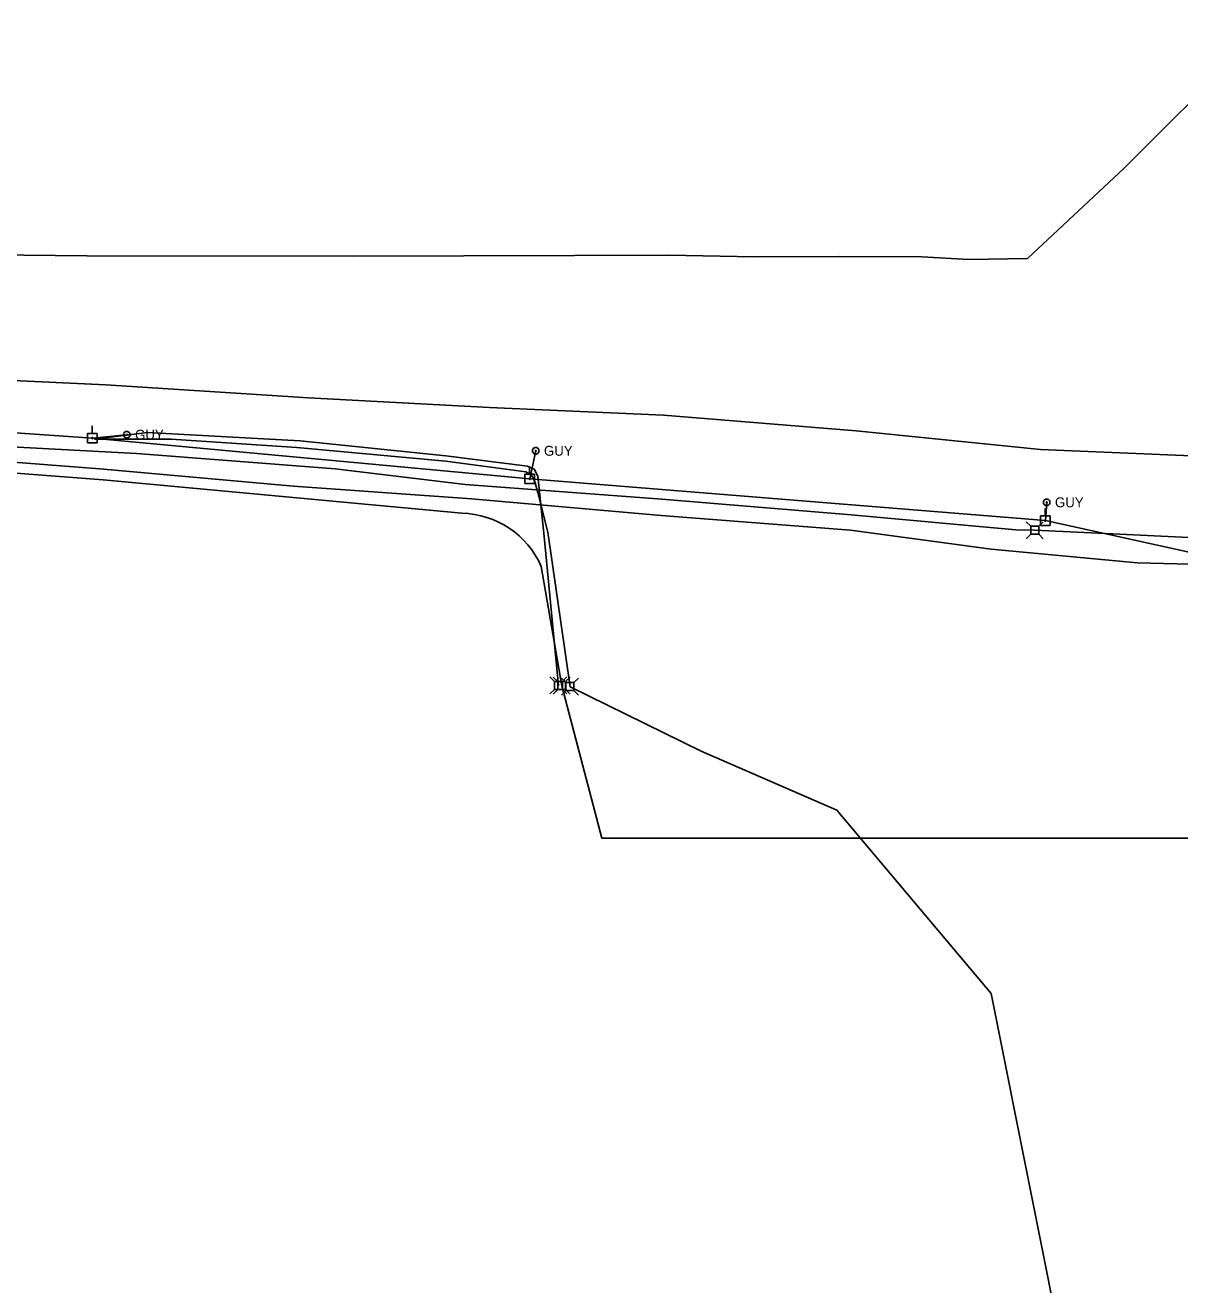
# Model space of a CAD drawing. Extents: x 596028 to 606371, y 330010 to 403088.
# Drawn here: x 602529.4 to 602978.9, y 376396.9 to 376887.3 of the extents above; entities that cross this region are included whole.
import ezdxf

# ---------------------------------------------------------------- set-up
doc = ezdxf.new("R2010")
doc.units = 0
for name, color, linetype in [('E_UTL_E', 7, 'Continuous'), ('E_UTL_E_UG', 7, 'Continuous'), ('E_UTL_EGuyWire', 7, 'Continuous'), ('E_UTL_EPowerPole', 7, 'Continuous'), ('E_UTL_G_UG', 7, 'Continuous'), ('E_UTL_Overhead', 7, 'Continuous'), ('E_UTL_T', 7, 'Continuous'), ('E_UTL_T_UG', 7, 'Continuous'), ('E_UTL_TV', 7, 'Continuous'), ('E_UTL_TV_UG', 7, 'Continuous'), ('E_UTL_W_UG', 7, 'Continuous')]:
    doc.layers.add(name, color=color, linetype=linetype)

msp = doc.modelspace()

# ---------------------------------------------------------------- linework, layer by layer
at = {"layer": 'E_UTL_E'}
for points in [[(602739.98, 376631.39), (602738.22, 376633.14)], [(602743.07, 376631.39), (602739.98, 376631.39)], [(602739.98, 376631.39), (602739.98, 376628.29)], [(602743.07, 376631.39), (602744.82, 376633.14)], [(602743.07, 376628.29), (602743.07, 376631.39)], [(602739.98, 376628.29), (602738.22, 376626.54)], [(602739.98, 376628.29), (602743.07, 376628.29)], [(602743.07, 376628.29), (602744.82, 376626.54)]]:
    msp.add_lwpolyline(points, dxfattribs=at)
at = {"layer": 'E_UTL_E_UG'}
for points in [[(602556.38, 376726.2), (602586.28, 376726.2), (602635.17, 376722.92), (602693.25, 376717.57), (602724.35, 376713.47), (602726.69, 376712.03), (602727.86, 376709.6), (602729.05, 376705.33), (602732.92, 376689.93), (602741.57, 376629.71)], [(602965.69, 375998.4), (602942.61, 376100.05), (602971.18, 376178.67), (602959.75, 376261.57), (602935.47, 376360.2), (602905.47, 376510.29), (602845.47, 376581.76), (602792.61, 376604.63), (602741.57, 376629.71)]]:
    msp.add_lwpolyline(points, dxfattribs=at)
at = {"layer": 'E_UTL_EGuyWire'}
for p, q in [((602569.02, 376727.89), (602555.59, 376726.58)), ((602728.2, 376721.62), (602725.85, 376710.71)), ((602927.13, 376701.57), (602926.61, 376694.43))]:
    msp.add_line(p, q, dxfattribs=at)
for points in [[(602570.3, 376727.89), (602570.28, 376728.14), (602570.21, 376728.37), (602570.1, 376728.59), (602569.95, 376728.78), (602569.76, 376728.94), (602569.55, 376729.06), (602569.32, 376729.14), (602569.08, 376729.18), (602568.83, 376729.16), (602568.6, 376729.11), (602568.38, 376729.01), (602568.18, 376728.86), (602568.01, 376728.69), (602567.88, 376728.48), (602567.79, 376728.26), (602567.74, 376728.02), (602567.74, 376727.77), (602567.79, 376727.53), (602567.88, 376727.31), (602568.01, 376727.1), (602568.18, 376726.92), (602568.38, 376726.78), (602568.6, 376726.68), (602568.83, 376726.62), (602569.08, 376726.61), (602569.32, 376726.65), (602569.55, 376726.73), (602569.76, 376726.85), (602569.95, 376727.01), (602570.1, 376727.2), (602570.21, 376727.42), (602570.28, 376727.65), (602570.3, 376727.89)], [(602569.18, 376727.89), (602569.17, 376727.92), (602569.17, 376727.95), (602569.15, 376727.98), (602569.13, 376728.01), (602569.11, 376728.03), (602569.08, 376728.04), (602569.05, 376728.05), (602569.02, 376728.05), (602568.99, 376728.05), (602568.96, 376728.05), (602568.94, 376728.03), (602568.91, 376728.02), (602568.89, 376727.99), (602568.87, 376727.97), (602568.86, 376727.94), (602568.86, 376727.91), (602568.86, 376727.88), (602568.86, 376727.85), (602568.87, 376727.82), (602568.89, 376727.8), (602568.91, 376727.77), (602568.94, 376727.76), (602568.96, 376727.74), (602568.99, 376727.74), (602569.02, 376727.73), (602569.05, 376727.74), (602569.08, 376727.75), (602569.11, 376727.76), (602569.13, 376727.78), (602569.15, 376727.81), (602569.17, 376727.83), (602569.17, 376727.86), (602569.18, 376727.89)], [(602729.49, 376721.62), (602729.46, 376721.86), (602729.39, 376722.1), (602729.28, 376722.31), (602729.13, 376722.51), (602728.95, 376722.67), (602728.74, 376722.79), (602728.51, 376722.87), (602728.26, 376722.9), (602728.02, 376722.89), (602727.78, 376722.83), (602727.56, 376722.73), (602727.36, 376722.59), (602727.19, 376722.41), (602727.06, 376722.21), (602726.97, 376721.98), (602726.93, 376721.74), (602726.93, 376721.5), (602726.97, 376721.26), (602727.06, 376721.03), (602727.19, 376720.83), (602727.36, 376720.65), (602727.56, 376720.51), (602727.78, 376720.41), (602728.02, 376720.35), (602728.26, 376720.34), (602728.51, 376720.37), (602728.74, 376720.45), (602728.95, 376720.58), (602729.13, 376720.73), (602729.28, 376720.93), (602729.39, 376721.14), (602729.46, 376721.38), (602729.49, 376721.62)], [(602728.36, 376721.62), (602728.36, 376721.65), (602728.35, 376721.68), (602728.34, 376721.71), (602728.32, 376721.73), (602728.3, 376721.75), (602728.27, 376721.77), (602728.24, 376721.78), (602728.21, 376721.78), (602728.18, 376721.78), (602728.15, 376721.77), (602728.12, 376721.76), (602728.1, 376721.74), (602728.08, 376721.72), (602728.06, 376721.69), (602728.05, 376721.67), (602728.04, 376721.64), (602728.04, 376721.61), (602728.05, 376721.58), (602728.06, 376721.55), (602728.08, 376721.52), (602728.1, 376721.5), (602728.12, 376721.48), (602728.15, 376721.47), (602728.18, 376721.46), (602728.21, 376721.46), (602728.24, 376721.46), (602728.27, 376721.47), (602728.3, 376721.49), (602728.32, 376721.51), (602728.34, 376721.53), (602728.35, 376721.56), (602728.36, 376721.59), (602728.36, 376721.62)], [(602928.42, 376701.57), (602928.39, 376701.81), (602928.32, 376702.04), (602928.21, 376702.26), (602928.06, 376702.45), (602927.88, 376702.61), (602927.67, 376702.73), (602927.43, 376702.81), (602927.19, 376702.85), (602926.95, 376702.84), (602926.71, 376702.78), (602926.49, 376702.68), (602926.29, 376702.54), (602926.12, 376702.36), (602925.99, 376702.15), (602925.9, 376701.93), (602925.85, 376701.69), (602925.85, 376701.44), (602925.9, 376701.2), (602925.99, 376700.98), (602926.12, 376700.77), (602926.29, 376700.6), (602926.49, 376700.45), (602926.71, 376700.35), (602926.95, 376700.3), (602927.19, 376700.28), (602927.43, 376700.32), (602927.67, 376700.4), (602927.88, 376700.52), (602928.06, 376700.68), (602928.21, 376700.87), (602928.32, 376701.09), (602928.39, 376701.32), (602928.42, 376701.57)], [(602927.29, 376701.57), (602927.29, 376701.6), (602927.28, 376701.63), (602927.27, 376701.65), (602927.25, 376701.68), (602927.23, 376701.7), (602927.2, 376701.71), (602927.17, 376701.72), (602927.14, 376701.73), (602927.11, 376701.72), (602927.08, 376701.72), (602927.05, 376701.7), (602927.03, 376701.69), (602927.01, 376701.66), (602926.99, 376701.64), (602926.98, 376701.61), (602926.97, 376701.58), (602926.97, 376701.55), (602926.98, 376701.52), (602926.99, 376701.49), (602927.01, 376701.47), (602927.03, 376701.44), (602927.05, 376701.43), (602927.08, 376701.41), (602927.11, 376701.41), (602927.14, 376701.41), (602927.17, 376701.41), (602927.2, 376701.42), (602927.23, 376701.43), (602927.25, 376701.45), (602927.27, 376701.48), (602927.28, 376701.51), (602927.29, 376701.54), (602927.29, 376701.57)]]:
    msp.add_lwpolyline(points, dxfattribs=at)
at = {"layer": 'E_UTL_EPowerPole'}
for points in [[(602555.55, 376728.42), (602555.55, 376731.33)], [(602557.4, 376728.42), (602553.71, 376728.42)], [(602553.71, 376728.42), (602553.71, 376724.73)], [(602553.71, 376724.73), (602557.4, 376724.73)], [(602555.82, 376726.58), (602555.82, 376726.62), (602555.81, 376726.67), (602555.79, 376726.71), (602555.76, 376726.74), (602555.72, 376726.77), (602555.69, 376726.79), (602555.64, 376726.81), (602555.6, 376726.82), (602555.55, 376726.81), (602555.51, 376726.8), (602555.47, 376726.78), (602555.43, 376726.76), (602555.4, 376726.73), (602555.37, 376726.69), (602555.36, 376726.65), (602555.35, 376726.6), (602555.35, 376726.56), (602555.36, 376726.51), (602555.37, 376726.47), (602555.4, 376726.43), (602555.43, 376726.4), (602555.47, 376726.37), (602555.51, 376726.35), (602555.55, 376726.34), (602555.6, 376726.34), (602555.64, 376726.35), (602555.69, 376726.36), (602555.72, 376726.38), (602555.76, 376726.41), (602555.79, 376726.45), (602555.81, 376726.49), (602555.82, 376726.53), (602555.82, 376726.58)], [(602557.4, 376724.73), (602557.4, 376728.42)], [(602725.82, 376712.55), (602725.82, 376715.46)], [(602727.67, 376712.55), (602723.98, 376712.55)], [(602723.98, 376712.55), (602723.98, 376708.86)], [(602726.09, 376710.71), (602726.09, 376710.75), (602726.08, 376710.8), (602726.05, 376710.84), (602726.03, 376710.87), (602725.99, 376710.9), (602725.95, 376710.92), (602725.91, 376710.94), (602725.87, 376710.95), (602725.82, 376710.94), (602725.78, 376710.93), (602725.73, 376710.91), (602725.7, 376710.89), (602725.67, 376710.85), (602725.64, 376710.82), (602725.63, 376710.77), (602725.62, 376710.73), (602725.62, 376710.68), (602725.63, 376710.64), (602725.64, 376710.6), (602725.67, 376710.56), (602725.7, 376710.53), (602725.73, 376710.5), (602725.78, 376710.48), (602725.82, 376710.47), (602725.87, 376710.47), (602725.91, 376710.48), (602725.95, 376710.49), (602725.99, 376710.51), (602726.03, 376710.54), (602726.05, 376710.58), (602726.08, 376710.62), (602726.09, 376710.66), (602726.09, 376710.71)], [(602727.67, 376708.86), (602727.67, 376712.55)], [(602723.98, 376708.86), (602727.67, 376708.86)], [(602928.43, 376696.27), (602924.74, 376696.27)], [(602924.74, 376696.27), (602924.74, 376692.58)], [(602926.58, 376696.27), (602926.58, 376699.18)], [(602928.43, 376692.58), (602928.43, 376696.27)], [(602924.74, 376692.58), (602928.43, 376692.58)], [(602926.85, 376694.43), (602926.85, 376694.47), (602926.84, 376694.52), (602926.82, 376694.56), (602926.79, 376694.59), (602926.75, 376694.62), (602926.71, 376694.64), (602926.67, 376694.66), (602926.63, 376694.67), (602926.58, 376694.66), (602926.54, 376694.65), (602926.5, 376694.63), (602926.46, 376694.61), (602926.43, 376694.58), (602926.4, 376694.54), (602926.39, 376694.5), (602926.38, 376694.45), (602926.38, 376694.41), (602926.39, 376694.36), (602926.4, 376694.32), (602926.43, 376694.28), (602926.46, 376694.25), (602926.5, 376694.22), (602926.54, 376694.2), (602926.58, 376694.19), (602926.63, 376694.19), (602926.67, 376694.2), (602926.71, 376694.21), (602926.75, 376694.23), (602926.79, 376694.26), (602926.82, 376694.3), (602926.84, 376694.34), (602926.85, 376694.38), (602926.85, 376694.43)]]:
    msp.add_lwpolyline(points, dxfattribs=at)
at = {"layer": 'E_UTL_G_UG'}
msp.add_lwpolyline([(602516.4, 376797.87), (602553.47, 376797.49), (602657.14, 376797.34), (602743.34, 376797.62), (602779.87, 376797.76), (602813.35, 376797.1), (602846.43, 376797.28), (602878.53, 376797.12), (602896.77, 376796.17), (602919.6, 376796.52), (602957.33, 376831.61), (602968.52, 376843), (602991.48, 376865.85), (603000.75, 376873.22), (603132.52, 376871.75), (603156.64, 376871.97), (603161.76, 376871.96), (603291.36, 376870.37), (603293.98, 376870.32), (603375.46, 376870.54)], dxfattribs=at)
at = {"layer": 'E_UTL_Overhead'}
msp.add_lwpolyline([(602062.17, 376753.86), (602210.14, 376749.24), (602326.52, 376742.37), (602555.59, 376726.58), (602725.85, 376710.71), (602926.61, 376694.43), (603097.25, 376656.83), (603302.19, 376662.3), (603380.19, 376665.28), (603484.01, 376669.76), (603723.81, 376678.6), (603844.12, 376694.7), (603926.75, 376705.4), (604096.46, 376729.09), (604125.7, 376732.7), (604019.36, 376849.1), (604024.4, 376887.33)], dxfattribs=at)
at = {"layer": 'E_UTL_T'}
for points in [[(602920.94, 376692.26), (602919.19, 376694.01)], [(602924.04, 376692.26), (602920.94, 376692.26)], [(602920.94, 376692.26), (602920.94, 376689.16)], [(602924.04, 376692.26), (602925.79, 376694.01)], [(602924.04, 376689.16), (602924.04, 376692.26)], [(602920.94, 376689.16), (602919.19, 376687.41)], [(602920.94, 376689.16), (602924.04, 376689.16)], [(602924.04, 376689.16), (602925.79, 376687.41)], [(602736.74, 376631.74), (602734.99, 376633.49)], [(602739.84, 376631.74), (602736.74, 376631.74)], [(602736.74, 376631.74), (602736.74, 376628.64)], [(602739.84, 376631.74), (602741.59, 376633.49)], [(602739.84, 376628.64), (602739.84, 376631.74)], [(602736.74, 376628.64), (602734.99, 376626.89)], [(602736.74, 376628.64), (602739.84, 376628.64)], [(602739.84, 376628.64), (602741.59, 376626.89)]]:
    msp.add_lwpolyline(points, dxfattribs=at)
at = {"layer": 'E_UTL_T_UG'}
for points in [[(602044.67, 376754.09), (602052.5, 376752.18), (602062.11, 376741.57), (602066.7, 376738.55), (602072.2, 376738.26), (602098.71, 376739.13), (602170.23, 376736.46), (602175.77, 376736.29), (602179.14, 376737.87), (602181.65, 376738.87), (602264.44, 376738.09), (602330.54, 376731.88), (602363.7, 376728.4), (602475.97, 376721.01), (602558.5, 376714.55), (602633.95, 376707.91), (602703.14, 376702.92), (602777.09, 376696.46), (602850.69, 376690.69), (602905.54, 376683.34), (602962.28, 376677.96), (603034.3, 376676.15), (603081.3, 376677.06), (603103.56, 376676.27)], [(602180.61, 376738.55), (602204.43, 376733.92), (602262.81, 376729.78), (602331.94, 376725.12), (602364.57, 376722.04), (602424.04, 376718.91), (602459.75, 376717.99), (602559.76, 376710.31), (602699.37, 376697.31)], [(602460.6, 376726.5), (602572.77, 376720.62), (602650.14, 376714.6), (602700.73, 376708.44), (602777.32, 376702.75), (602850.96, 376696.74), (602915.17, 376690.9), (602922.49, 376690.71), (602960.95, 376688.92), (603025.64, 376685.74), (603079.14, 376679.52), (603103.56, 376676.27), (603107.24, 376676.86), (603146.11, 376677.39), (603157.08, 376676.95), (603294.15, 376676.55), (603298.7, 376676.31), (603349.07, 376675.69)], [(602949.52, 375623.72), (603045.76, 375630.23), (603046.24, 376418.29), (603017.15, 376570.75), (602753.99, 376570.75), (602738.35, 376630.13), (602730.35, 376676.59)]]:
    msp.add_lwpolyline(points, dxfattribs=at)
msp.add_arc((602698.7, 376662.78), 34.53, 23.5634, 88.8791, dxfattribs=at)
at = {"layer": 'E_UTL_TV'}
for points in [[(602735.48, 376631.81), (602733.73, 376633.56)], [(602738.57, 376631.81), (602735.48, 376631.81)], [(602735.48, 376631.81), (602735.48, 376628.71)], [(602738.57, 376631.81), (602740.33, 376633.56)], [(602738.57, 376628.71), (602738.57, 376631.81)], [(602735.48, 376628.71), (602733.73, 376626.96)], [(602735.48, 376628.71), (602738.57, 376628.71)], [(602738.57, 376628.71), (602740.33, 376626.96)]]:
    msp.add_lwpolyline(points, dxfattribs=at)
at = {"layer": 'E_UTL_TV_UG'}
msp.add_lwpolyline([(602556.37, 376726.19), (602577.11, 376728.8), (602636.54, 376725.5), (602693.18, 376719.69), (602724.93, 376715.65), (602727.55, 376714.45), (602729.02, 376711.75), (602731.45, 376688.25), (602737.12, 376630.11)], dxfattribs=at)
at = {"layer": 'E_UTL_W_UG'}
msp.add_lwpolyline([(602151.33, 376759.75), (602152.67, 376759.77), (602241.07, 376759.66), (602324.1, 376757.79), (602369.29, 376757.31), (602424.46, 376753.61), (602560.86, 376747.32), (602639.75, 376742.27), (602710.17, 376738.53), (602777.93, 376735.53), (602852.93, 376729.37), (602924.72, 376722.16), (602998.89, 376718.96), (603008.49, 376717.59), (603539.3, 376709.18), (603575.7, 376708.55), (603740.45, 376718.09), (603804.14, 376720.92)], dxfattribs=at)

# ---------------------------------------------------------------- texts
at = {"layer": 'E_UTL_EGuyWire'}
for p in [(602572.23, 376725.97), (602731.41, 376719.7), (602930.34, 376699.64)]:
    msp.add_text('GUY', height=3.85, dxfattribs=at).set_placement(p)

doc.saveas('drawing.dxf')
